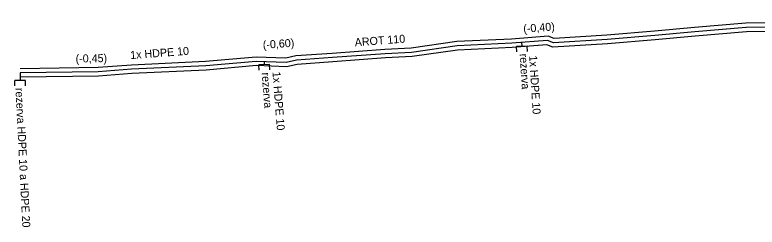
# Model space of a CAD drawing. Extents: x -651943 to -618711, y -1138561 to -1100552.
# Drawn here: x -635182.9 to -635113.3, y -1115397.5 to -1115377.6 of the extents above; entities that cross this region are included whole.
import ezdxf

# ---------------------------------------------------------------- set-up
doc = ezdxf.new("R2010")
doc.units = 0
for name, color, linetype in [('KT optika', 7, 'Continuous'), ('KT trasa', 7, 'Continuous'), ('KT zařízení', 7, 'Continuous')]:
    doc.layers.add(name, color=color, linetype=linetype)

# ---------------------------------------------------------------- blocks, each defined once
blk = doc.blocks.new('TVREZ')
at = {"layer": 'KT zařízení'}
for p, q in [((-0.05, 0.05), (0, 0.05)), ((0, -0.05), (0, 0.05)), ((-0.05, -0.05), (0, -0.05))]:
    blk.add_line(p, q, dxfattribs=at)

msp = doc.modelspace()

# ---------------------------------------------------------------- linework, layer by layer
at = {"layer": 'KT optika'}
for p, q in [((-635135.381, -1115380.221), (-635135.354, -1115380.569)), ((-635159.521, -1115382.009), (-635159.508, -1115382.298))]:
    msp.add_line(p, q, dxfattribs=at)
msp.add_lwpolyline([(-635109.87, -1115378.765), (-635114.345, -1115378.818), (-635119.142, -1115379.225), (-635122.91, -1115379.558), (-635127.359, -1115379.932), (-635132.387, -1115380.251), (-635132.946, -1115380.034), (-635136.293, -1115380.291), (-635141.427, -1115380.523), (-635145.688, -1115381.14), (-635148.161, -1115381.265), (-635153.116, -1115381.637), (-635156.47, -1115381.875), (-635157.45, -1115382.088), (-635160.241, -1115381.982), (-635164.976, -1115382.411), (-635171.922, -1115382.73), (-635175.055, -1115382.964), (-635182.36, -1115383.069), (-635182.367, -1115383.779)], dxfattribs=at)
at = {"layer": 'KT trasa'}
for p, q in [((-635135.381, -1115380.221), (-635135.354, -1115380.569)), ((-635159.521, -1115382.009), (-635159.508, -1115382.298))]:
    msp.add_line(p, q, dxfattribs=at)
msp.add_lwpolyline([(-635109.87, -1115378.765), (-635114.345, -1115378.818), (-635119.142, -1115379.225), (-635122.91, -1115379.558), (-635127.359, -1115379.932), (-635132.387, -1115380.251), (-635132.946, -1115380.034), (-635136.293, -1115380.291), (-635141.427, -1115380.523), (-635145.688, -1115381.14), (-635148.161, -1115381.265), (-635153.116, -1115381.637), (-635156.47, -1115381.875), (-635157.45, -1115382.088), (-635160.241, -1115381.982), (-635164.976, -1115382.411), (-635171.922, -1115382.73), (-635175.055, -1115382.964), (-635182.36, -1115383.069), (-635182.367, -1115383.779)], dxfattribs=at)
at = {"layer": 'KT zařízení'}
for points in [[(-635093.616, -1115377.625), (-635101.824, -1115378.312), (-635102.817, -1115378.339), (-635108.23, -1115378.631), (-635109.392, -1115378.619), (-635109.741, -1115378.363), (-635114.364, -1115378.418), (-635119.177, -1115378.826), (-635122.944, -1115379.159), (-635127.388, -1115379.533), (-635132.324, -1115379.846), (-635132.886, -1115379.628), (-635136.317, -1115379.892), (-635141.465, -1115380.124), (-635145.727, -1115380.741), (-635148.186, -1115380.866), (-635153.145, -1115381.238), (-635156.527, -1115381.478), (-635157.485, -1115381.686), (-635160.251, -1115381.581), (-635165.003, -1115382.012), (-635171.946, -1115382.331), (-635175.073, -1115382.564), (-635182.366, -1115382.669)], [(-635109.999, -1115379.167), (-635114.326, -1115379.218), (-635119.107, -1115379.624), (-635122.876, -1115379.957), (-635127.33, -1115380.331), (-635132.45, -1115380.656), (-635133.006, -1115380.44), (-635136.269, -1115380.69), (-635141.389, -1115380.922), (-635145.649, -1115381.539), (-635148.136, -1115381.664), (-635153.087, -1115382.036), (-635156.413, -1115382.272), (-635157.415, -1115382.49), (-635160.231, -1115382.383), (-635164.949, -1115382.81), (-635171.898, -1115383.129), (-635175.037, -1115383.364), (-635182.354, -1115383.469)]]:
    msp.add_lwpolyline(points, dxfattribs=at)

# ---------------------------------------------------------------- block references
for p, xscale, yscale, rotation in [((-635135.354, -1115380.569), 9.99999978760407, 9.99999978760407, 91.9074724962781), ((-635159.508, -1115382.298), 10.000013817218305, 10.000013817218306, 92.54187834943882), ((-635182.367, -1115383.779), 10, 10, 90)]:
    msp.add_blockref('TVREZ', p, dxfattribs=dict(at, xscale=xscale, yscale=yscale, rotation=rotation))

# ---------------------------------------------------------------- texts
for s, rotation, p in [('(-0,40)', 4.39998, (-635135.198, -1115379.304)), ('AROT 110', 4.29001, (-635150.994, -1115380.575)), ('(-0,60)', 3.84223, (-635159.611, -1115380.806)), ('1x HDPE 10', 4.26137, (-635172.031, -1115381.772)), ('(-0,45)', 0.82485, (-635177.17, -1115382.094)), ('rezerva', 273.54431, (-635135.568, -1115381.284)), ('1x HDPE 10', 273.54431, (-635134.678, -1115381.457)), ('rezerva', 274.35217, (-635159.743, -1115383.054)), ('1x HDPE 10', 274.35217, (-635158.728, -1115382.976)), ('rezerva HDPE 10 a HDPE 20', 272.86688, (-635182.812, -1115384.485))]:
    msp.add_text(s, height=0.75, rotation=rotation, dxfattribs=at).set_placement(p)

doc.saveas('drawing.dxf')
